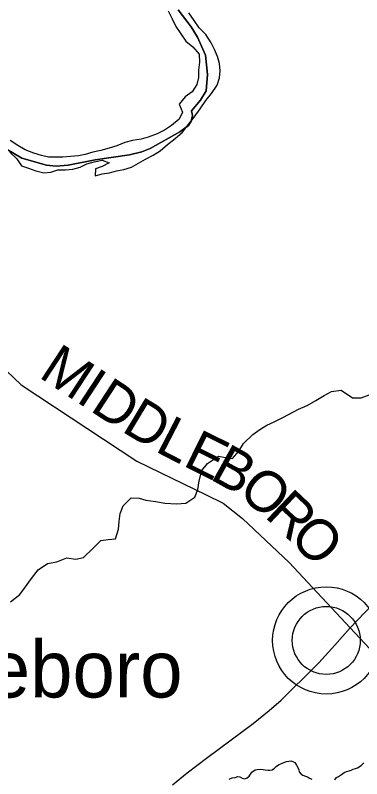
# Model space of a CAD drawing. Extents: x 1310247 to 1664935, y 284496 to 704931.
# Drawn here: x 1530293 to 1532830, y 494603 to 500197 of the extents above; entities that cross this region are included whole.
import ezdxf

# ---------------------------------------------------------------- set-up
doc = ezdxf.new("R2010")
doc.units = 0
for name, color, linetype in [('GM_X_Adjacent_County', 7, 'Continuous'), ('GM_X_City_Street', 7, 'Continuous'), ('GM_X_County_Road_Text', 7, 'Continuous'), ('GM_X_Interstate_Route', 7, 'Continuous'), ('GM_X_Interstate_Shield', 7, 'Continuous'), ('GM_X_Major_River_Text', 7, 'Continuous'), ('GM_X_Minor_River_Text', 7, 'Continuous'), ('GM_X_Township_Road', 7, 'Continuous'), ('GM_X_Unincorporated', 7, 'Continuous')]:
    doc.layers.add(name, color=color, linetype=linetype)

msp = doc.modelspace()

# ---------------------------------------------------------------- linework, layer by layer
at = {"layer": 'GM_X_Adjacent_County'}
for points in [[(1530082.7, 499300.9), (1530340.5, 499148.9), (1530522.5, 499098.7), (1530592.6, 499092.3), (1530680.2, 499098.7), (1530878.5, 499137.9), (1531128.3, 499174.6), (1531219.9, 499196.1), (1531279.9, 499220.7), (1531497, 499341.9), (1531562.3, 499389.2), (1531581.3, 499420.6), (1531590.7, 499462.1), (1531584.4, 499497.3), (1531648.1, 499575.7), (1531689.8, 499642.1), (1531701, 499763.9), (1531686.9, 499904.2), (1531627.2, 500036.3), (1531581.3, 500112.1), (1531485.2, 500235.6)], [(1531485.2, 500235.6), (1531581.3, 500112.1), (1531627.2, 500036.3), (1531686.9, 499904.2), (1531701, 499763.9), (1531689.8, 499642.1), (1531648.1, 499575.7), (1531584.4, 499497.3), (1531590.7, 499462.1), (1531581.3, 499420.6), (1531562.3, 499389.2), (1531497, 499341.9), (1531279.9, 499220.7), (1531219.9, 499196.1), (1531128.3, 499174.6), (1530878.5, 499137.9), (1530680.2, 499098.7), (1530592.6, 499092.3), (1530522.5, 499098.7), (1530340.5, 499148.9), (1530082.7, 499300.9)]]:
    msp.add_lwpolyline(points, dxfattribs=at)
at = {"layer": 'GM_X_City_Street'}
for points in [[(1530251.8, 499193.3), (1530305.2, 499146), (1530338.3, 499093.1), (1530390.3, 499076), (1530444.3, 499056.8), (1530502.3, 499041.5), (1530552.8, 499046.5), (1530605.5, 499065.5), (1530659.9, 499064.3), (1530714.3, 499069.2), (1530767, 499084.2), (1530817.8, 499107.2), (1530870.5, 499122.2), (1530929.2, 499135), (1530981.1, 499115.8), (1530930.2, 499088.8), (1530879.5, 499071.8), (1530878.5, 499021.6), (1530929.1, 499034.6), (1530981.6, 499041.5), (1531034.2, 499056.5), (1531086.8, 499067.4), (1531143.6, 499084.3), (1531194.5, 499113.4), (1531247.5, 499142.4), (1531302.4, 499171.3), (1531353.5, 499204.4), (1531406.8, 499249.5), (1531464.1, 499294.5), (1531517.4, 499341.5), (1531558.8, 499394.9), (1531602.3, 499450.2), (1531645.8, 499511.5), (1531687.4, 499572.9), (1531730.7, 499624.2), (1531770.2, 499683.6), (1531787.5, 499739.5), (1531792.6, 499789.6), (1531787.7, 499843.9), (1531774.6, 499894.3), (1531751.5, 499945), (1531726.4, 499995.8), (1531689.4, 500054.8), (1531640.1, 500106), (1531602.9, 500159), (1531563.8, 500214)], [(1531413.1, 500229.2), (1531442.1, 500170.4), (1531469.1, 500113.6), (1531504.2, 500060.6), (1531541.4, 500007.7), (1531592.9, 499966.4), (1531640.1, 499911.2), (1531642.9, 499852.9), (1531635.6, 499794.9), (1531634.5, 499740.7), (1531623.3, 499688.7), (1531588, 499635.2), (1531536.9, 499598.1), (1531493.5, 499544.8), (1531518.5, 499488.1), (1531493.2, 499436.4), (1531437.9, 499389.4), (1531384.8, 499354.4), (1531331.9, 499327.3), (1531266.9, 499302.6), (1531214.3, 499289.6), (1531151.7, 499278.9), (1531095, 499264), (1531036.1, 499241.2), (1530981.3, 499222.2), (1530918.6, 499205.5), (1530859.9, 499192.7), (1530805.2, 499177.7), (1530754.6, 499166.8), (1530696.1, 499162), (1530641.7, 499157.1), (1530591.4, 499158.1), (1530537, 499157.2), (1530484.9, 499170.4), (1530428.9, 499187.6), (1530364.9, 499211), (1530311.2, 499242.3), (1530255.6, 499279.6)]]:
    msp.add_lwpolyline(points, dxfattribs=at)
at = {"layer": 'GM_X_County_Road_Text'}
for points in [[(1527986.8, 499930.7), (1527995.8, 499909.5), (1528129.3, 499594.5), (1528297.4, 499170.8), (1528584.2, 498634.9), (1528818.4, 498196.1), (1528933.5, 498234.4), (1529037.7, 498216.8), (1530049.5, 497800), (1530139.5, 497772.5), (1530190.4, 497689.5), (1530229.1, 497592.6), (1530335.9, 497488.7), (1531182.8, 496930.1), (1531691.1, 496683.6), (1531814.7, 496621.5), (1531957.5, 496509), (1532298, 496186.8), (1532744.4, 495709.7)], [(1532744.4, 495709.7), (1533062.4, 495368.8), (1533331.5, 495112), (1533730.6, 494819), (1534138.1, 494417.6), (1534290.1, 494248.8), (1534447.6, 494047.8), (1535289.7, 492673.1), (1535529.3, 492283.7)]]:
    msp.add_lwpolyline(points, dxfattribs=at)
at = {"layer": 'GM_X_Interstate_Shield'}
msp.add_lwpolyline([(1531444.9, 494558), (1531552.1, 494645.3), (1531692.1, 494753.8), (1531873.2, 494889.2), (1532035.7, 495009), (1532153.2, 495102.1), (1532239.9, 495177.9), (1532322.9, 495261.9), (1532411.9, 495347.7), (1532515.6, 495453.2), (1532632, 495582.4), (1532744.4, 495709.7), (1532960.2, 495932.4)], dxfattribs=at)
at = {"layer": 'GM_X_Major_River_Text'}
msp.add_line((1532570.1, 495616.3), (1532570.1, 495616.3), dxfattribs=at)
at = {"layer": 'GM_X_Minor_River_Text'}
for points in [[(1530256.7, 495899.2), (1530326.4, 495954), (1530367.8, 496009.5), (1530405.1, 496060.9), (1530461, 496134.2), (1530528.4, 496181), (1530597.2, 496191.8), (1530670.4, 496222.5), (1530736.7, 496211.1), (1530793.4, 496224.1), (1530861.2, 496291), (1530918.8, 496348.2), (1530973.4, 496357.1), (1531025.9, 496360.1), (1531049.5, 496432), (1531052.6, 496488.1), (1531061.8, 496546.2), (1531083.1, 496602), (1531140.7, 496661.1), (1531199.1, 496658), (1531249.3, 496645), (1531321.6, 496633.5), (1531387.9, 496622.2), (1531474.5, 496616.5), (1531541.1, 496621.2), (1531608.5, 496666.1), (1531629.8, 496721.9), (1531639.1, 496786), (1531658.8, 496861.9), (1531700.1, 496913.3), (1531781.8, 496966), (1531832, 496957), (1531882.3, 496950), (1531929.7, 497003.2), (1531965.1, 497058.8), (1532032.9, 497125.7), (1532084, 497160.9), (1532135.1, 497194), (1532188, 497217.1), (1532247, 497248.1), (1532298, 497275.2), (1532367.3, 497312), (1532430.2, 497336.9), (1532493.5, 497373.8), (1532554.7, 497410.8), (1532609.7, 497439.8), (1532680.5, 497450.5), (1532762, 497394.7), (1532826.5, 497393.5), (1532885.4, 497416.4)], [(1531858.6, 494600.1), (1531881, 494609.6), (1531903.2, 494613.1), (1531921.4, 494618.7), (1531937.4, 494616.3), (1531955.3, 494607.8), (1531973.2, 494601.4), (1531991.5, 494609), (1532005.9, 494622.7), (1532016.2, 494636.5), (1532024.7, 494652.3), (1532049.2, 494667.8), (1532063.3, 494671.4), (1532089.5, 494672.8), (1532107.5, 494670.4), (1532123.5, 494668), (1532141.5, 494665.5), (1532155.6, 494665.2), (1532173.7, 494668.8), (1532190.1, 494680.4), (1532204.5, 494692.1), (1532220.8, 494703.8), (1532241.2, 494715.3), (1532259.5, 494722.9), (1532279.7, 494728.4), (1532295.9, 494732), (1532310, 494733.7), (1532325.9, 494729.3), (1532339.8, 494721), (1532351.4, 494702.6), (1532361, 494684.3), (1532368.6, 494668.1), (1532372.3, 494654), (1532385.9, 494637.6), (1532399.8, 494629.2), (1532417.7, 494622.8), (1532431.6, 494616.4), (1532447.5, 494608), (1532463.3, 494599.6)], [(1532634, 494595.5), (1532644.4, 494611.3), (1532658.7, 494619), (1532681.2, 494634.5), (1532701.6, 494648), (1532717.8, 494655.7), (1532738.1, 494661.2), (1532752.2, 494664.8), (1532766.5, 494672.5), (1532784.7, 494678.1), (1532798.9, 494683.8), (1532825.5, 494701.2), (1532846, 494720.8)]]:
    msp.add_lwpolyline(points, dxfattribs=at)
at = {"layer": 'GM_X_Unincorporated'}
for radius in [392.8, 249]:
    msp.add_circle((1532570.1, 495616.3), radius, dxfattribs=at)

# ---------------------------------------------------------------- texts
at = {"layer": 'GM_X_Interstate_Route'}
msp.add_text('Middleboro', height=417, rotation=0, dxfattribs=at).set_placement((1528758.9, 495198.4))
at = {"layer": 'GM_X_Township_Road'}
for s, rotation, p in [('M', 326.7547, (1530456, 497550.1)), ('I', 326.7516, (1530728.3, 497371.6)), ('D', 326.8214, (1530831.7, 497303.8)), ('D', 328.9189, (1531062.8, 497153)), ('L', 332.6832, (1531307.7, 497006.2)), ('E', 333.544, (1531511.5, 496901)), ('B', 330.9905, (1531709.2, 496802.7)), ('O', 320.2621, (1531912.5, 496691.6)), ('R', 316.5622, (1532111.6, 496526.2)), ('O', 315.3091, (1532289.3, 496358))]:
    msp.add_text(s, height=300, rotation=rotation, dxfattribs=at).set_placement(p)

doc.saveas('drawing.dxf')
